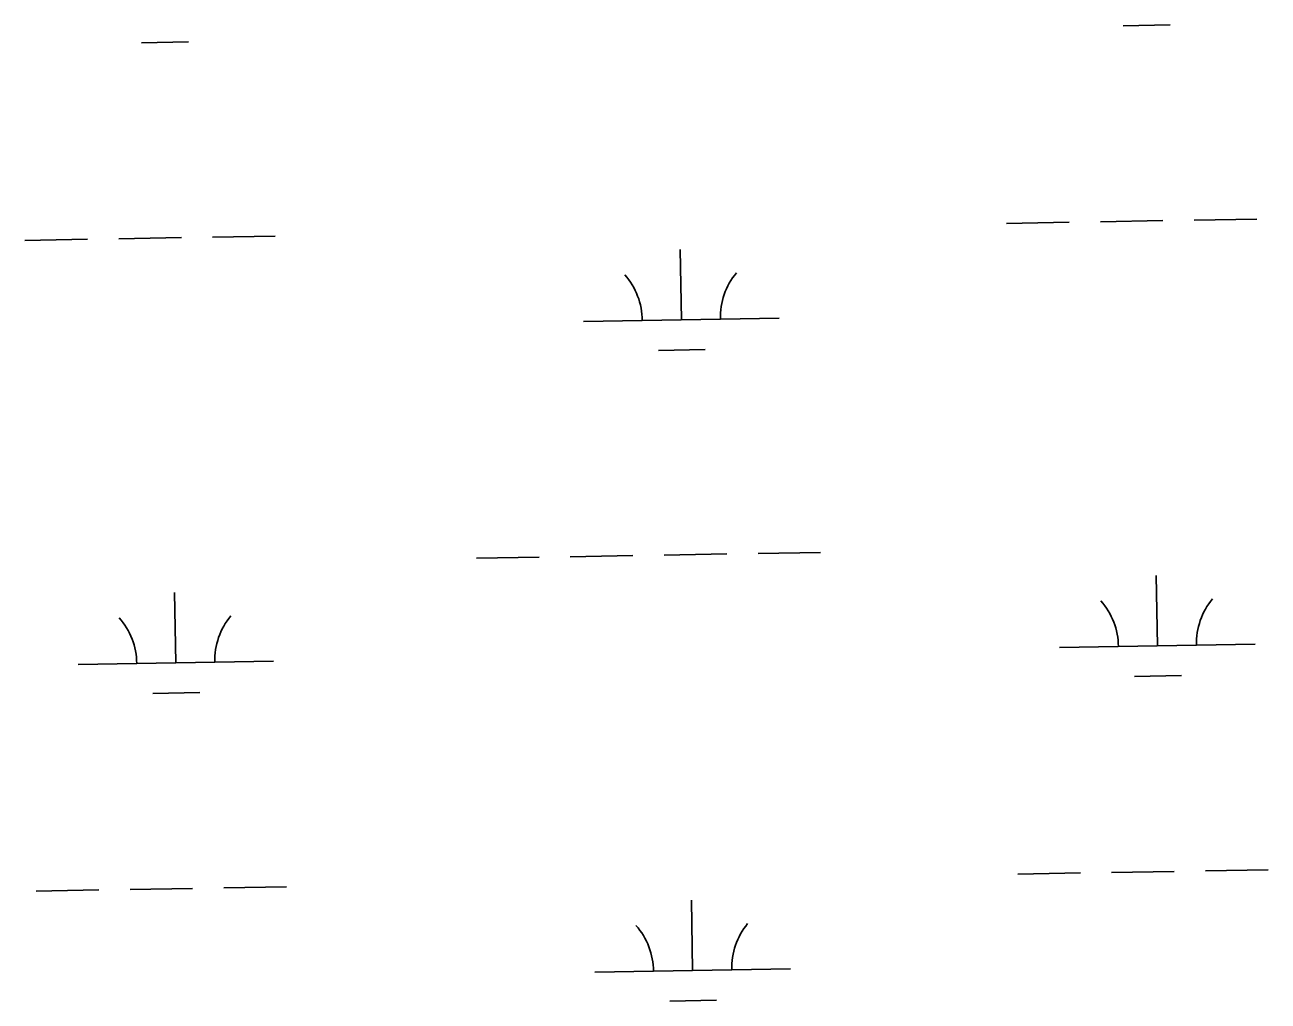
# Model space of a CAD drawing. Extents: x 3892998 to 3931244, y 278583 to 304547.
# Drawn here: x 3922108 to 3922744, y 297882 to 298381 of the extents above; entities that cross this region are included whole.
import ezdxf

# ---------------------------------------------------------------- set-up
doc = ezdxf.new("R2010")
doc.units = 0
doc.layers.add('V-WETL-SWMP', color=7, linetype='Continuous')

msp = doc.modelspace()

# ---------------------------------------------------------------- linework, layer by layer
at = {"layer": 'V-WETL-SWMP'}
for p, q in [((3922669.44, 298380.47), (3922693.44, 298380.89)), ((3922167.61, 298371.79), (3922191.61, 298372.2)), ((3922657.77, 298280.26), (3922689.76, 298280.81)), ((3922705.76, 298281.09), (3922737.75, 298281.64)), ((3922609.77, 298279.42), (3922641.77, 298279.98)), ((3922107.94, 298270.74), (3922139.94, 298271.29)), ((3922155.93, 298271.57), (3922187.93, 298272.12)), ((3922203.93, 298272.4), (3922235.92, 298272.95)), ((3922443.54, 298230.11), (3922442.92, 298266.1)), ((3922393.55, 298229.24), (3922493.53, 298230.98)), ((3922431.81, 298214.47), (3922455.8, 298214.89)), ((3922338.79, 298108.21), (3922370.78, 298108.76)), ((3922386.78, 298109.04), (3922418.78, 298109.59)), ((3922434.77, 298109.87), (3922466.77, 298110.42)), ((3922482.77, 298110.7), (3922514.76, 298111.25)), ((3922686.93, 298063.48), (3922686.31, 298099.48)), ((3922185.1, 298054.8), (3922184.47, 298090.79)), ((3922636.94, 298062.62), (3922736.92, 298064.35)), ((3922135.11, 298053.93), (3922235.09, 298055.66)), ((3922675.2, 298047.85), (3922699.2, 298048.26)), ((3922173.37, 298039.16), (3922197.36, 298039.58)), ((3922615.53, 297946.8), (3922647.53, 297947.35)), ((3922663.52, 297947.63), (3922695.52, 297948.18)), ((3922711.52, 297948.46), (3922743.51, 297949.01)), ((3922113.7, 297938.11), (3922145.69, 297938.67)), ((3922161.69, 297938.94), (3922193.69, 297939.5)), ((3922209.68, 297939.77), (3922241.68, 297940.33)), ((3922449.3, 297897.48), (3922448.67, 297933.48)), ((3922399.3, 297896.62), (3922499.29, 297898.35)), ((3922437.57, 297881.85), (3922461.56, 297882.26))]:
    msp.add_line(p, q, dxfattribs=at)
for centre, start, end in [((3922388.3, 298229.63), 0.21988, 41.76354), ((3922498.76, 298231.54), 140.21988, 181.76354), ((3922631.69, 298063), 0.21988, 41.76354), ((3922742.16, 298064.92), 140.21988, 181.76354), ((3922129.86, 298054.32), 0.21988, 41.76354), ((3922240.32, 298056.23), 140.21988, 181.76354), ((3922394.05, 297897), 0.21988, 41.76354), ((3922504.52, 297898.92), 140.21988, 181.76354)]:
    msp.add_arc(centre, 35.25, start, end, dxfattribs=at)

doc.saveas('drawing.dxf')
